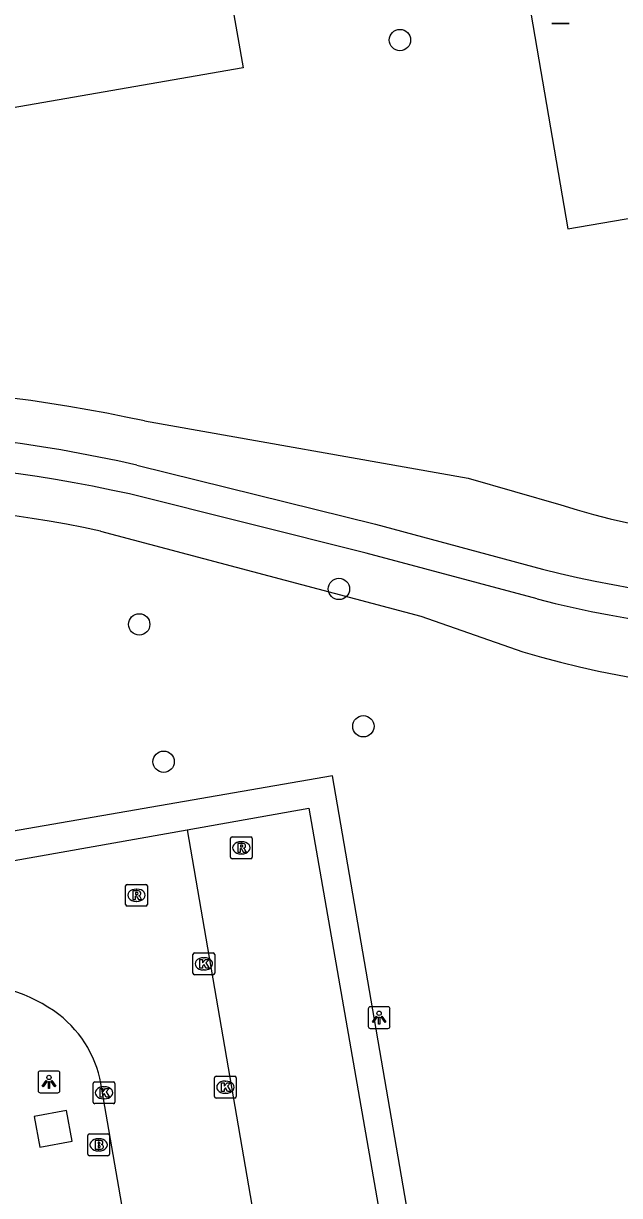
# Model space of a CAD drawing. Extents: x 162880 to 165536, y 384011 to 385179.
# Drawn here: x 164400.9 to 164428.3, y 384890.6 to 384944.4 of the extents above; entities that cross this region are included whole.
import ezdxf

# ---------------------------------------------------------------- set-up
doc = ezdxf.new("R2010")
doc.units = 0
for name, color, linetype in [('IMGEO_Boom', 7, 'Continuous'), ('IMGEO_Brandkraan', 7, 'Continuous'), ('IMGEO_Groenvoorziening', 7, 'Continuous'), ('IMGEO_Haag', 7, 'Continuous'), ('IMGEO_Kolk', 7, 'Continuous'), ('IMGEO_Lichtpunt', 7, 'Continuous'), ('IMGEO_Pand', 7, 'Continuous'), ('IMGEO_Parkeervlak_open', 7, 'Continuous'), ('IMGEO_Rijbaan_lokaal_open', 7, 'Continuous'), ('IMGEO_Rioolput', 7, 'Continuous'), ('IMGEO_Speelvoorziening', 7, 'Continuous'), ('IMGEO_Voetpad_gesloten', 7, 'Continuous'), ('IMGEO_Voetpad_open', 7, 'Continuous')]:
    doc.layers.add(name, color=color, linetype=linetype)

msp = doc.modelspace()

# ---------------------------------------------------------------- linework, layer by layer
at = {"layer": 'IMGEO_Boom'}
for centre in [(164418.192, 384943.638), (164415.394, 384918.451), (164406.237, 384916.822), (164416.515, 384912.15), (164407.358, 384910.521)]:
    msp.add_circle(centre, 0.489, dxfattribs=at)
at = {"layer": 'IMGEO_Brandkraan'}
for p, q in [((164403.876, 384892.515), (164403.876, 384893.367)), ((164403.951, 384893.441), (164404.803, 384893.441)), ((164404.877, 384893.367), (164404.877, 384892.515)), ((164404.364, 384893.221), (164404.389, 384893.221)), ((164404.803, 384892.441), (164403.951, 384892.441)), ((164404.387, 384892.661), (164404.362, 384892.661))]:
    msp.add_line(p, q, dxfattribs=at)
for points in [[(164403.876, 384892.515), (164403.876, 384893.367)], [(164403.951, 384893.441), (164404.803, 384893.441)], [(164404.877, 384893.367), (164404.877, 384892.515)], [(164404.224, 384893.141), (164404.224, 384892.741), (164404.437, 384892.741)], [(164404.455, 384893.141), (164404.224, 384893.141)], [(164404.403, 384893.06), (164404.349, 384893.06), (164404.349, 384892.984)], [(164404.349, 384892.984), (164404.402, 384892.984)], [(164404.411, 384892.908), (164404.349, 384892.908), (164404.349, 384892.827)], [(164404.349, 384892.827), (164404.411, 384892.827)], [(164404.803, 384892.441), (164403.951, 384892.441)]]:
    msp.add_lwpolyline(points, dxfattribs=at)
for centre, radius, start, end in [((164403.953, 384893.365), 0.0765, 91.552, 178.448), ((164403.953, 384893.365), 0.0765, 91.552, 178.448), ((164404.801, 384893.365), 0.0765, 1.552, 88.448), ((164404.801, 384893.365), 0.0765, 1.552, 88.448), ((164404.404, 384893.022), 0.0379, 267.8285, 90.9355), ((164404.412, 384892.867), 0.0404, 269.8759, 90.5077), ((164404.443, 384892.992), 0.251, 268.6676, 293.5347), ((164404.459, 384892.996), 0.145, 59.4692, 91.5367), ((164404.484, 384893.043), 0.0922, 285.5137, 58.1501), ((164404.489, 384892.851), 0.105, 301.3115, 78.989), ((164403.953, 384892.517), 0.0765, 181.552, 268.448), ((164403.953, 384892.517), 0.0765, 181.552, 268.448), ((164404.801, 384892.517), 0.0765, 271.552, 358.448), ((164404.801, 384892.517), 0.0765, 271.552, 358.448)]:
    msp.add_arc(centre, radius, start, end, dxfattribs=at)
for centre, major_axis, ratio, start_param, end_param in [((164404.363, 384892.941), (-0.387, 0.002), 0.722429, 4.712389, 7.853982), ((164404.388, 384892.941), (-0.39, 0.002), 0.717154, 1.570796, 4.712389)]:
    msp.add_ellipse(centre, major_axis=major_axis, ratio=ratio, start_param=start_param, end_param=end_param, dxfattribs=at)
at = {"layer": 'IMGEO_Groenvoorziening'}
for points in [[(164425.887, 384934.975), (164470.107, 384942.559), (164466.856, 384962.294), (164422.506, 384954.687), (164425.887, 384934.975)], [(164406.482, 384926.158), (164421.328, 384923.532), (164425.567, 384922.303)], [(164404.463, 384921.108), (164419.144, 384917.208), (164423.826, 384915.571)]]:
    msp.add_lwpolyline(points, dxfattribs=at)
for centre, radius, start, end in [((164390.5, 384851.951), 75.909, 77.8461, 99.12881), ((164391.901, 384861.951), 60.476, 78.01144, 102.12914), ((164437.912, 384962.34), 41.897, 252.863, 286.9034), ((164436.632, 384958.363), 44.667, 253.339, 289.8436)]:
    msp.add_arc(centre, radius, start, end, dxfattribs=at)
at = {"layer": 'IMGEO_Haag'}
msp.add_lwpolyline([(164426.153, 384845.711), (164415.099, 384909.871), (164384.5, 384904.561), (164384.882, 384903.246)], dxfattribs=at)
at = {"layer": 'IMGEO_Kolk'}
for p, q in [((164408.701, 384900.823), (164408.701, 384901.675)), ((164408.776, 384901.749), (164409.628, 384901.749)), ((164409.189, 384901.529), (164409.214, 384901.529)), ((164409.702, 384901.675), (164409.702, 384900.823)), ((164409.212, 384900.969), (164409.187, 384900.969)), ((164409.628, 384900.749), (164408.776, 384900.749)), ((164409.689, 384895.16), (164409.689, 384896.012)), ((164409.764, 384896.086), (164410.616, 384896.086)), ((164410.69, 384896.012), (164410.69, 384895.16)), ((164404.125, 384894.905), (164404.125, 384895.757)), ((164404.2, 384895.831), (164405.052, 384895.831)), ((164404.613, 384895.611), (164404.638, 384895.611)), ((164405.126, 384895.757), (164405.126, 384894.905)), ((164410.177, 384895.866), (164410.202, 384895.866)), ((164404.636, 384895.051), (164404.611, 384895.051)), ((164410.616, 384895.086), (164409.764, 384895.086)), ((164410.2, 384895.306), (164410.175, 384895.306)), ((164405.052, 384894.831), (164404.2, 384894.831))]:
    msp.add_line(p, q, dxfattribs=at)
for points in [[(164408.701, 384900.823), (164408.701, 384901.675)], [(164408.776, 384901.749), (164409.628, 384901.749)], [(164409.022, 384901.449), (164409.145, 384901.449), (164409.145, 384901.298), (164409.275, 384901.449), (164409.439, 384901.449), (164409.293, 384901.298), (164409.446, 384901.049), (164409.294, 384901.049), (164409.209, 384901.213), (164409.145, 384901.146), (164409.145, 384901.049), (164409.022, 384901.049), (164409.022, 384901.449)], [(164409.702, 384901.675), (164409.702, 384900.823)], [(164409.628, 384900.749), (164408.776, 384900.749)], [(164409.689, 384895.16), (164409.689, 384896.012)], [(164409.764, 384896.086), (164410.616, 384896.086)], [(164410.69, 384896.012), (164410.69, 384895.16)], [(164404.125, 384894.905), (164404.125, 384895.757)], [(164404.2, 384895.831), (164405.052, 384895.831)], [(164404.446, 384895.531), (164404.569, 384895.531), (164404.569, 384895.38), (164404.699, 384895.531), (164404.863, 384895.531), (164404.717, 384895.38), (164404.87, 384895.131), (164404.718, 384895.131), (164404.633, 384895.295), (164404.569, 384895.228), (164404.569, 384895.131), (164404.446, 384895.131), (164404.446, 384895.531)], [(164405.126, 384895.757), (164405.126, 384894.905)], [(164410.01, 384895.786), (164410.133, 384895.786), (164410.133, 384895.635), (164410.263, 384895.786), (164410.427, 384895.786), (164410.281, 384895.635), (164410.434, 384895.386), (164410.282, 384895.386), (164410.197, 384895.55), (164410.133, 384895.483), (164410.133, 384895.386), (164410.01, 384895.386), (164410.01, 384895.786)], [(164410.616, 384895.086), (164409.764, 384895.086)], [(164405.052, 384894.831), (164404.2, 384894.831)]]:
    msp.add_lwpolyline(points, dxfattribs=at)
for centre, start, end in [((164408.778, 384901.673), 91.552, 178.448), ((164408.778, 384901.673), 91.552, 178.448), ((164409.626, 384901.673), 1.552, 88.448), ((164409.626, 384901.673), 1.552, 88.448), ((164408.778, 384900.825), 181.552, 268.448), ((164408.778, 384900.825), 181.552, 268.448), ((164409.626, 384900.825), 271.552, 358.448), ((164409.626, 384900.825), 271.552, 358.448), ((164409.766, 384896.01), 91.552, 178.448), ((164409.766, 384896.01), 91.552, 178.448), ((164410.614, 384896.01), 1.552, 88.448), ((164410.614, 384896.01), 1.552, 88.448), ((164404.202, 384895.755), 91.552, 178.448), ((164404.202, 384895.755), 91.552, 178.448), ((164405.05, 384895.755), 1.552, 88.448), ((164405.05, 384895.755), 1.552, 88.448), ((164409.766, 384895.162), 181.552, 268.448), ((164409.766, 384895.162), 181.552, 268.448), ((164410.614, 384895.162), 271.552, 358.448), ((164410.614, 384895.162), 271.552, 358.448), ((164404.202, 384894.907), 181.552, 268.448), ((164404.202, 384894.907), 181.552, 268.448), ((164405.05, 384894.907), 271.552, 358.448), ((164405.05, 384894.907), 271.552, 358.448)]:
    msp.add_arc(centre, 0.0765, start, end, dxfattribs=at)
for centre, major_axis, ratio, start_param, end_param in [((164409.188, 384901.249), (-0.387, 0.002), 0.722429, 4.712389, 7.853982), ((164409.213, 384901.249), (-0.39, 0.002), 0.717154, 1.570796, 4.712389), ((164404.612, 384895.331), (-0.387, 0.002), 0.722429, 4.712389, 7.853982), ((164404.637, 384895.331), (-0.39, 0.002), 0.717154, 1.570796, 4.712389), ((164410.176, 384895.586), (-0.387, 0.002), 0.722429, 4.712389, 7.853982), ((164410.201, 384895.586), (-0.39, 0.002), 0.717154, 1.570796, 4.712389)]:
    msp.add_ellipse(centre, major_axis=major_axis, ratio=ratio, start_param=start_param, end_param=end_param, dxfattribs=at)
at = {"layer": 'IMGEO_Lichtpunt'}
for p, q in [((164417.642, 384899.278), (164416.834, 384899.278)), ((164417.642, 384899.278), (164416.834, 384899.278)), ((164416.74, 384899.183), (164416.74, 384898.376)), ((164416.74, 384899.183), (164416.74, 384898.376)), ((164417.736, 384898.376), (164417.736, 384899.183)), ((164417.736, 384898.376), (164417.736, 384899.183)), ((164416.834, 384898.282), (164417.642, 384898.282)), ((164416.834, 384898.282), (164417.642, 384898.282)), ((164401.602, 384896.234), (164401.602, 384895.427)), ((164401.602, 384896.234), (164401.602, 384895.427)), ((164402.504, 384896.329), (164401.696, 384896.329)), ((164402.504, 384896.329), (164401.696, 384896.329)), ((164402.598, 384895.427), (164402.598, 384896.234)), ((164402.598, 384895.427), (164402.598, 384896.234)), ((164401.696, 384895.333), (164402.504, 384895.333)), ((164401.696, 384895.333), (164402.504, 384895.333))]:
    msp.add_line(p, q, dxfattribs=at)
for points in [[(164417.114, 384898.847), (164417.153, 384898.819), (164416.965, 384898.557), (164416.927, 384898.584), (164417.114, 384898.847)], [(164417.216, 384898.799), (164417.263, 384898.799), (164417.263, 384898.477), (164417.216, 384898.477), (164417.216, 384898.799)], [(164417.326, 384898.819), (164417.364, 384898.846), (164417.551, 384898.584), (164417.512, 384898.556), (164417.326, 384898.819)], [(164401.976, 384895.898), (164402.015, 384895.87), (164401.827, 384895.608), (164401.789, 384895.635), (164401.976, 384895.898)], [(164402.078, 384895.85), (164402.125, 384895.85), (164402.125, 384895.528), (164402.078, 384895.528), (164402.078, 384895.85)], [(164402.188, 384895.87), (164402.226, 384895.897), (164402.413, 384895.635), (164402.374, 384895.607), (164402.188, 384895.87)]]:
    msp.add_lwpolyline(points, dxfattribs=at)
for centre in [(164417.239, 384898.981), (164402.101, 384896.032)]:
    msp.add_circle(centre, 0.0994, dxfattribs=at)
for centre, start, end in [((164416.834, 384899.183), 90, 180), ((164416.834, 384899.183), 90, 180), ((164417.642, 384899.183), 0, 90), ((164417.642, 384899.183), 0, 90), ((164416.834, 384898.376), 180, 270), ((164416.834, 384898.376), 180, 270), ((164417.642, 384898.376), 270, 0), ((164417.642, 384898.376), 270, 360), ((164401.696, 384896.234), 90, 180), ((164401.696, 384896.234), 90, 180), ((164402.504, 384896.234), 0, 90), ((164402.504, 384896.234), 0, 90), ((164401.696, 384895.427), 180, 270), ((164401.696, 384895.427), 180, 270), ((164402.504, 384895.427), 270, 0), ((164402.504, 384895.427), 270, 360)]:
    msp.add_arc(centre, 0.0946, start, end, dxfattribs=at)
at = {"layer": 'IMGEO_Pand'}
msp.add_lwpolyline([(164409.059, 384953.421), (164411.011, 384942.36), (164336.268, 384929.356), (164334.073, 384942.077)], dxfattribs=at)
at = {"layer": 'IMGEO_Parkeervlak_open'}
msp.add_lwpolyline([(164408.44, 384907.399), (164414.013, 384908.39), (164418.195, 384884.371), (164412.583, 384883.331)], dxfattribs=at)
at = {"layer": 'IMGEO_Rijbaan_lokaal_open'}
for points in [[(164397.133, 384905.389), (164408.44, 384907.399)], [(164408.44, 384907.399), (164412.583, 384883.331)], [(164406.815, 384882.271), (164404.521, 384895.497)]]:
    msp.add_lwpolyline(points, dxfattribs=at)
for centre, radius, start, end in [((164397.972, 384892.627), 7.788, 53.9789, 89.8018), ((164399.351, 384894.808), 5.216, 7.5897, 52.1409)]:
    msp.add_arc(centre, radius, start, end, dxfattribs=at)
at = {"layer": 'IMGEO_Rioolput'}
for p, q in [((164410.421, 384906.146), (164410.421, 384906.998)), ((164410.496, 384907.072), (164411.348, 384907.072)), ((164410.909, 384906.852), (164410.934, 384906.852)), ((164411.422, 384906.998), (164411.422, 384906.146)), ((164410.932, 384906.292), (164410.907, 384906.292)), ((164411.348, 384906.072), (164410.496, 384906.072)), ((164405.613, 384903.969), (164405.613, 384904.821)), ((164405.688, 384904.895), (164406.54, 384904.895)), ((164406.101, 384904.675), (164406.126, 384904.675)), ((164406.614, 384904.821), (164406.614, 384903.969)), ((164406.124, 384904.115), (164406.099, 384904.115)), ((164406.54, 384903.895), (164405.688, 384903.895))]:
    msp.add_line(p, q, dxfattribs=at)
for points in [[(164410.421, 384906.146), (164410.421, 384906.998)], [(164410.496, 384907.072), (164411.348, 384907.072)], [(164411.01, 384906.77), (164410.758, 384906.772), (164410.758, 384906.372)], [(164411.422, 384906.998), (164411.422, 384906.146)], [(164410.758, 384906.372), (164410.882, 384906.372), (164410.882, 384906.534), (164410.893, 384906.534)], [(164410.936, 384906.691), (164410.882, 384906.691), (164410.882, 384906.61)], [(164410.882, 384906.61), (164410.934, 384906.61)], [(164410.94, 384906.505), (164411.011, 384906.372), (164411.151, 384906.372), (164411.086, 384906.498)], [(164411.348, 384906.072), (164410.496, 384906.072)], [(164405.613, 384903.969), (164405.613, 384904.821)], [(164405.688, 384904.895), (164406.54, 384904.895)], [(164406.202, 384904.593), (164405.95, 384904.595), (164405.95, 384904.195)], [(164406.614, 384904.821), (164406.614, 384903.969)], [(164405.95, 384904.195), (164406.074, 384904.195), (164406.074, 384904.357), (164406.085, 384904.357)], [(164406.128, 384904.514), (164406.074, 384904.514), (164406.074, 384904.433)], [(164406.074, 384904.433), (164406.126, 384904.433)], [(164406.132, 384904.328), (164406.203, 384904.195), (164406.343, 384904.195), (164406.278, 384904.321)], [(164406.54, 384903.895), (164405.688, 384903.895)]]:
    msp.add_lwpolyline(points, dxfattribs=at)
for centre, radius, start, end in [((164410.498, 384906.996), 0.0765, 91.552, 178.448), ((164410.498, 384906.996), 0.0765, 91.552, 178.448), ((164411.009, 384906.66), 0.109, 350.3612, 89.416), ((164411.346, 384906.996), 0.0765, 1.552, 88.448), ((164411.346, 384906.996), 0.0765, 1.552, 88.448), ((164410.892, 384906.481), 0.0533, 26.0293, 88.6989), ((164410.918, 384906.799), 0.19, 274.7715, 282.9687), ((164410.942, 384906.595), 0.0964, 77.0061, 93.1865), ((164410.956, 384906.652), 0.0378, 276.6634, 79.6772), ((164411.007, 384906.66), 0.112, 277.5842, 350.9817), ((164410.991, 384906.445), 0.108, 29.5134, 73.7905), ((164410.498, 384906.148), 0.0765, 181.552, 268.448), ((164410.498, 384906.148), 0.0765, 181.552, 268.448), ((164411.346, 384906.148), 0.0765, 271.552, 358.448), ((164411.346, 384906.148), 0.0765, 271.552, 358.448), ((164405.69, 384904.819), 0.0765, 91.552, 178.448), ((164405.69, 384904.819), 0.0765, 91.552, 178.448), ((164406.201, 384904.483), 0.109, 350.3612, 89.416), ((164406.538, 384904.819), 0.0765, 1.552, 88.448), ((164406.538, 384904.819), 0.0765, 1.552, 88.448), ((164406.084, 384904.304), 0.0533, 26.0293, 88.6989), ((164406.11, 384904.622), 0.19, 274.7715, 282.9687), ((164406.134, 384904.418), 0.0964, 77.0061, 93.1865), ((164406.148, 384904.475), 0.0378, 276.6634, 79.6772), ((164406.199, 384904.483), 0.112, 277.5842, 350.9817), ((164406.183, 384904.268), 0.108, 29.5134, 73.7905), ((164405.69, 384903.971), 0.0765, 181.552, 268.448), ((164405.69, 384903.971), 0.0765, 181.552, 268.448), ((164406.538, 384903.971), 0.0765, 271.552, 358.448), ((164406.538, 384903.971), 0.0765, 271.552, 358.448)]:
    msp.add_arc(centre, radius, start, end, dxfattribs=at)
for centre, major_axis, ratio, start_param, end_param in [((164410.908, 384906.572), (-0.387, 0.002), 0.722429, 4.712389, 7.853982), ((164410.933, 384906.572), (-0.39, 0.002), 0.717154, 1.570796, 4.712389), ((164406.1, 384904.395), (-0.387, 0.002), 0.722429, 4.712389, 7.853982), ((164406.125, 384904.395), (-0.39, 0.002), 0.717154, 1.570796, 4.712389)]:
    msp.add_ellipse(centre, major_axis=major_axis, ratio=ratio, start_param=start_param, end_param=end_param, dxfattribs=at)
at = {"layer": 'IMGEO_Speelvoorziening'}
for p, q in [((164425.949, 384944.4), (164425.159, 384944.4)), ((164425.159, 384944.4), (164425.949, 384944.4))]:
    msp.add_line(p, q, dxfattribs=at)
at = {"layer": 'IMGEO_Voetpad_gesloten'}
for points in [[(164406.125, 384924.129), (164417.064, 384921.416), (164424.733, 384919.363)], [(164424.479, 384917.992), (164416.645, 384920.096), (164405.796, 384922.808)]]:
    msp.add_lwpolyline(points, dxfattribs=at)
for centre, radius, start, end in [((164391.449, 384860.119), 65.671, 77.08677, 101.84702), ((164391.519, 384858.417), 65.955, 77.49864, 101.45927), ((164436.967, 384966.893), 49.079, 255.5652, 286.2776), ((164437.073, 384966.915), 50.518, 255.564, 286.2047)]:
    msp.add_arc(centre, radius, start, end, dxfattribs=at)
at = {"layer": 'IMGEO_Voetpad_open'}
msp.add_lwpolyline([(164401.419, 384894.243), (164401.678, 384892.842), (164403.16, 384893.116), (164402.9, 384894.517), (164401.419, 384894.243)], dxfattribs=at)

doc.saveas('drawing.dxf')
